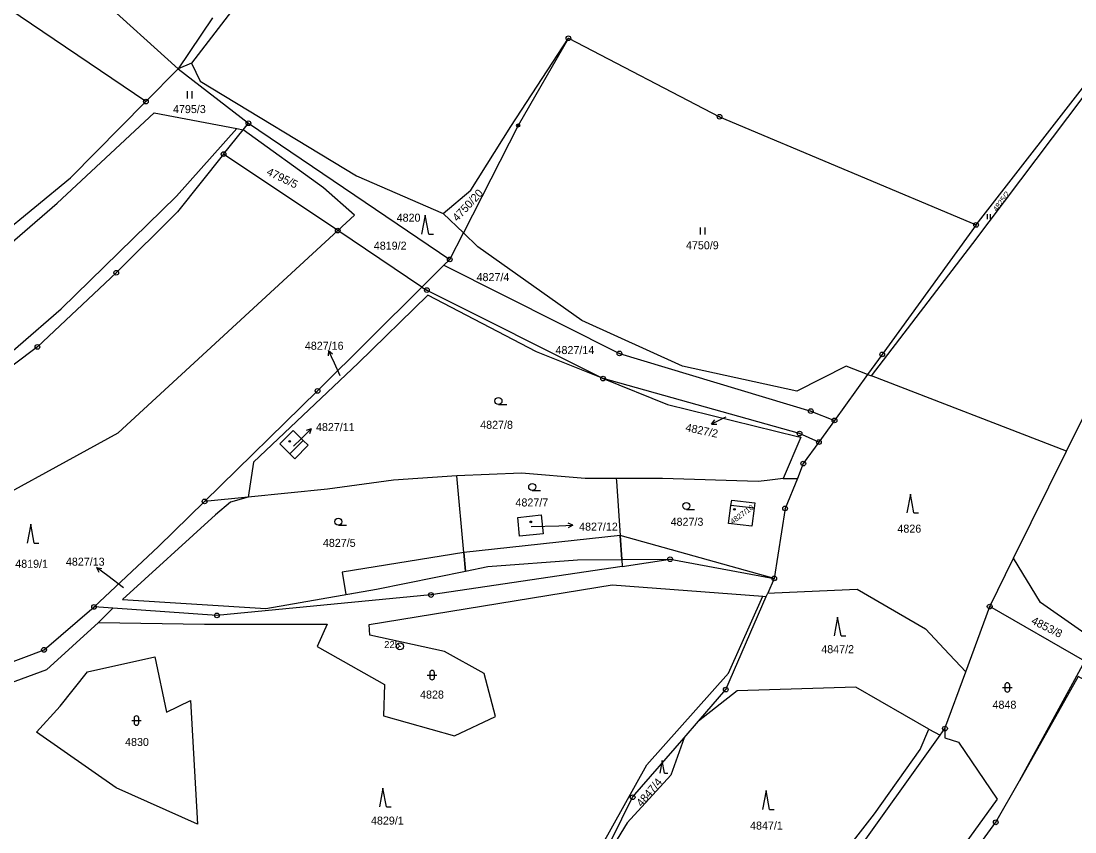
# Model space of a CAD drawing. Extents: x -644096 to -634268, y -1141430 to -1133463.
# Drawn here: x -637626.1 to -637402.3, y -1138258.6 to -1138086.4 of the extents above; entities that cross this region are included whole.
import ezdxf

# ---------------------------------------------------------------- set-up
doc = ezdxf.new("R2010")
doc.units = 0
for name, color, linetype in [('_CIVIL_CONSTRUCTION', 7, 'Continuous'), ('B_Hranice _3D', 7, 'Continuous'), ('M_Svah_Nasyp', 7, 'Continuous'), ('M_Svah_Zarez', 7, 'Continuous'), ('spodek_zarez', 7, 'Continuous'), ('svrsek_osa_sjezdy', 7, 'Continuous'), ('svrsek_osa_terminal_VRT', 7, 'Continuous'), ('svrsek_osa_VRT', 7, 'Continuous'), ('svrsek_popisy_VRT', 7, 'Continuous'), ('terminal_VRT', 7, 'Continuous')]:
    doc.layers.add(name, color=color, linetype=linetype)

msp = doc.modelspace()

# ---------------------------------------------------------------- linework, layer by layer
at = {"layer": '_CIVIL_CONSTRUCTION'}
for centre, radius in [((-637509.86, -1138090.03), 0.5), ((-637509.86, -1138090.03), 0.0303), ((-637599.59, -1138103.49), 0.5), ((-637599.59, -1138103.49), 0.0303), ((-637477.77, -1138106.69), 0.5), ((-637477.77, -1138106.69), 0.0303), ((-637577.8, -1138108.07), 0.5), ((-637577.8, -1138108.07), 0.0303), ((-637520.53, -1138108.56), 0.335), ((-637520.53, -1138108.56), 0.0203), ((-637583.08, -1138114.64), 0.5), ((-637583.08, -1138114.64), 0.0303), ((-637423.29, -1138129.68), 0.5), ((-637423.29, -1138129.68), 0.0303), ((-637558.85, -1138130.89), 0.5), ((-637558.85, -1138130.89), 0.0303), ((-637535.05, -1138136.99), 0.5), ((-637535.05, -1138136.99), 0.0303), ((-637605.86, -1138139.85), 0.5), ((-637605.86, -1138139.85), 0.0303), ((-637539.91, -1138143.52), 0.5), ((-637539.91, -1138143.52), 0.0303), ((-637622.6, -1138155.59), 0.5), ((-637622.6, -1138155.59), 0.0303), ((-637499.02, -1138156.97), 0.5), ((-637443.23, -1138157.17), 0.5), ((-637499.02, -1138156.97), 0.0303), ((-637443.23, -1138157.17), 0.0303), ((-637502.5, -1138162.32), 0.5), ((-637502.5, -1138162.32), 0.0303), ((-637563.13, -1138164.92), 0.5), ((-637563.13, -1138164.92), 0.0303), ((-637458.39, -1138169.22), 0.5), ((-637458.39, -1138169.22), 0.0303), ((-637453.36, -1138171.21), 0.5), ((-637453.36, -1138171.21), 0.0303), ((-637460.78, -1138173.99), 0.5), ((-637460.78, -1138173.99), 0.0303), ((-637456.67, -1138175.8), 0.5), ((-637456.67, -1138175.8), 0.0303), ((-637459.98, -1138180.38), 0.5), ((-637459.98, -1138180.38), 0.0303), ((-637587.13, -1138188.42), 0.5), ((-637587.13, -1138188.42), 0.0303), ((-637463.84, -1138189.88), 0.5), ((-637463.84, -1138189.88), 0.0303), ((-637488.26, -1138200.68), 0.5), ((-637488.26, -1138200.68), 0.0303), ((-637466.17, -1138204.75), 0.5), ((-637466.17, -1138204.75), 0.0303), ((-637539.05, -1138208.28), 0.5), ((-637610.59, -1138210.82), 0.5), ((-637539.05, -1138208.28), 0.0303), ((-637420.41, -1138210.74), 0.5), ((-637610.59, -1138210.82), 0.0303), ((-637584.5, -1138212.61), 0.5), ((-637584.5, -1138212.61), 0.0303), ((-637420.41, -1138210.74), 0.0303), ((-637621.21, -1138219.93), 0.5), ((-637545.64, -1138219.19), 0.75), ((-637545.64, -1138219.19), 0.03), ((-637621.21, -1138219.93), 0.0303), ((-637476.45, -1138228.38), 0.5), ((-637476.45, -1138228.38), 0.0303), ((-637429.9, -1138236.65), 0.5), ((-637429.9, -1138236.65), 0.0303), ((-637496.22, -1138251.23), 0.5), ((-637496.22, -1138251.23), 0.0303), ((-637419.13, -1138256.57), 0.5), ((-637419.13, -1138256.57), 0.0303)]:
    msp.add_circle(centre, radius, dxfattribs=at)
at = {"layer": 'B_Hranice _3D'}
for points in [[(-637532.09, -1138199.26), (-637531.74, -1138203.22), (-637526.99, -1138202.26), (-637507.92, -1138200.78), (-637498.55, -1138200.73), (-637498.89, -1138195.61)], [(-637498.89, -1138195.61), (-637498.55, -1138200.73), (-637488.26, -1138200.68), (-637466.17, -1138204.75)], [(-637531.74, -1138203.22), (-637532.09, -1138199.26), (-637557.92, -1138203.43), (-637557.09, -1138208.15), (-637550.61, -1138207.02)]]:
    msp.add_lwpolyline(points, close=True, dxfattribs=at)
at = {"layer": 'M_Svah_Nasyp'}
for p, q in [((-637569.02, -1138178.31), (-637566.15, -1138175.46)), ((-637470.44, -1138189.86), (-637475.34, -1138189.3))]:
    msp.add_line(p, q, dxfattribs=at)
at = {"layer": 'M_Svah_Zarez'}
for centre in [(-637569.04, -1138175.65), (-637474.6, -1138190.09), (-637517.84, -1138192.75)]:
    msp.add_circle(centre, 0.175, dxfattribs=at)
at = {"layer": 'spodek_zarez'}
msp.add_circle((-638683.07, -1137056.85), 1378.08, dxfattribs=at)
at = {"layer": 'svrsek_osa_sjezdy'}
for p, q in [((-637590.76, -1138102.79), (-637590.76, -1138101.29)), ((-637589.76, -1138102.79), (-637589.76, -1138101.29)), ((-637540.28, -1138127.61), (-637541.03, -1138131.61)), ((-637539.53, -1138131.61), (-637540.28, -1138127.61)), ((-637420.89, -1138128.42), (-637420.89, -1138127.42)), ((-637420.22, -1138128.42), (-637420.22, -1138127.42)), ((-637539.53, -1138131.61), (-637538.53, -1138131.61)), ((-637481.84, -1138131.73), (-637481.84, -1138130.23)), ((-637480.84, -1138131.73), (-637480.84, -1138130.23)), ((-637524.72, -1138167.82), (-637522.97, -1138167.82)), ((-637517.55, -1138186.08), (-637515.8, -1138186.08)), ((-637437.24, -1138186.85), (-637437.99, -1138190.85)), ((-637436.49, -1138190.85), (-637437.24, -1138186.85)), ((-637484.82, -1138190.12), (-637483.07, -1138190.12)), ((-637436.49, -1138190.85), (-637435.49, -1138190.85)), ((-637624.04, -1138193.26), (-637624.79, -1138197.26)), ((-637623.29, -1138197.26), (-637624.04, -1138193.26)), ((-637558.71, -1138193.46), (-637556.96, -1138193.46)), ((-637623.29, -1138197.26), (-637622.29, -1138197.26)), ((-637452.7, -1138212.96), (-637453.45, -1138216.96)), ((-637451.95, -1138216.96), (-637452.7, -1138212.96)), ((-637451.95, -1138216.96), (-637450.95, -1138216.96)), ((-637539.82, -1138225.29), (-637537.82, -1138225.29)), ((-637539.32, -1138224.79), (-637539.32, -1138225.79)), ((-637538.32, -1138225.79), (-637538.32, -1138224.79)), ((-637417.66, -1138227.91), (-637415.66, -1138227.91)), ((-637417.16, -1138227.41), (-637417.16, -1138228.41)), ((-637416.16, -1138228.41), (-637416.16, -1138227.41)), ((-637602.59, -1138234.95), (-637600.59, -1138234.95)), ((-637602.09, -1138234.45), (-637602.09, -1138235.45)), ((-637601.09, -1138235.45), (-637601.09, -1138234.45)), ((-637489.93, -1138243.44), (-637490.43, -1138246.12)), ((-637489.43, -1138246.12), (-637489.93, -1138243.44)), ((-637489.43, -1138246.12), (-637488.76, -1138246.12)), ((-637549.25, -1138249.28), (-637550, -1138253.28)), ((-637548.5, -1138253.28), (-637549.25, -1138249.28)), ((-637467.9, -1138249.82), (-637468.65, -1138253.82)), ((-637467.15, -1138253.82), (-637467.9, -1138249.82)), ((-637548.5, -1138253.28), (-637547.5, -1138253.28)), ((-637467.15, -1138253.82), (-637466.15, -1138253.82))]:
    msp.add_line(p, q, dxfattribs=at)
for centre in [(-637524.72, -1138167.07), (-637517.55, -1138185.33), (-637484.82, -1138189.37), (-637558.71, -1138192.71)]:
    msp.add_circle(centre, 0.75, dxfattribs=at)
for centre, start, end in [((-637538.82, -1138224.79), 0, 180), ((-637538.82, -1138225.79), 180, 359.9879), ((-637416.66, -1138227.41), 0, 180), ((-637416.66, -1138228.41), 180, 359.9879), ((-637601.59, -1138234.45), 0, 180), ((-637601.59, -1138235.45), 180, 359.9879)]:
    msp.add_arc(centre, 0.5, start, end, dxfattribs=at)
at = {"layer": 'svrsek_osa_terminal_VRT'}
msp.add_arc((-642050.26, -1145189.6), 8802.25, 41.413152, 75.317049, dxfattribs=at)
at = {"layer": 'svrsek_popisy_VRT'}
for p, q in [((-637560.81, -1138156.35), (-637560.84, -1138157.47)), ((-637559.54, -1138159.07), (-637560.81, -1138156.35)), ((-637560.81, -1138156.35), (-637559.93, -1138157.05)), ((-637558.34, -1138161.7), (-637559.54, -1138159.07)), ((-637476.76, -1138170.67), (-637479.46, -1138171.99)), ((-637479.46, -1138171.99), (-637478.78, -1138171.1)), ((-637479.46, -1138171.99), (-637478.34, -1138172)), ((-637476.45, -1138170.52), (-637476.76, -1138170.67)), ((-637566.63, -1138175.1), (-637564.47, -1138173.02)), ((-637564.47, -1138173.02), (-637565.54, -1138173.35)), ((-637564.47, -1138173.02), (-637564.84, -1138174.07)), ((-637568.23, -1138176.64), (-637566.63, -1138175.1)), ((-637517.78, -1138193.73), (-637511.9, -1138193.57)), ((-637511.9, -1138193.57), (-637508.9, -1138193.47)), ((-637508.9, -1138193.47), (-637509.92, -1138193)), ((-637508.9, -1138193.47), (-637509.88, -1138194)), ((-637607.65, -1138204.23), (-637610.05, -1138202.42)), ((-637610.05, -1138202.42), (-637608.95, -1138202.63)), ((-637610.05, -1138202.42), (-637609.55, -1138203.43)), ((-637604.31, -1138206.75), (-637607.65, -1138204.23))]:
    msp.add_line(p, q, dxfattribs=at)
at = {"layer": 'terminal_VRT'}
for p, q in [((-637599.59, -1138103.49), (-637665.04, -1138059.21)), ((-637423.29, -1138129.68), (-637373.02, -1138064.92)), ((-637623.41, -1138068.7), (-637592.72, -1138096.55)), ((-637585.46, -1138085.71), (-637592.72, -1138096.55)), ((-637589.9, -1138095.34), (-637592.72, -1138096.55)), ((-637592.72, -1138096.55), (-637599.59, -1138103.49)), ((-637592.72, -1138096.55), (-637577.8, -1138108.07)), ((-637583.08, -1138114.64), (-637578.93, -1138109.48)), ((-637580.29, -1138109.22), (-637578.93, -1138109.48)), ((-637578.93, -1138109.48), (-637577.8, -1138108.07)), ((-637577.8, -1138108.07), (-637535.05, -1138136.99)), ((-637558.85, -1138130.89), (-637583.08, -1138114.64)), ((-637532.16, -1138131.34), (-637536.42, -1138127.25)), ((-637540.95, -1138142.9), (-637558.85, -1138130.89)), ((-637535.05, -1138136.99), (-637532.16, -1138131.34)), ((-637535.05, -1138136.99), (-637536.29, -1138138.24)), ((-637446.32, -1138161.45), (-637453.36, -1138171.21)), ((-637446.32, -1138161.45), (-637445.52, -1138161.76)), ((-637404.09, -1138177.7), (-637445.52, -1138161.76)), ((-637453.36, -1138171.21), (-637456.67, -1138175.8)), ((-637415.33, -1138200.46), (-637404.09, -1138177.7)), ((-637464.25, -1138183.56), (-637461.25, -1138183.51)), ((-637577.83, -1138187.5), (-637587.13, -1138188.42)), ((-637498.55, -1138200.73), (-637498.45, -1138202.21)), ((-637420.41, -1138210.74), (-637415.33, -1138200.46)), ((-637466.17, -1138204.75), (-637467.53, -1138207.87)), ((-637467.85, -1138208.62), (-637467.53, -1138207.87)), ((-637468.58, -1138208.56), (-637467.85, -1138208.62)), ((-637606.57, -1138211.1), (-637610.59, -1138210.82)), ((-637606.57, -1138211.1), (-637609.67, -1138214.12)), ((-637425.48, -1138224.6), (-637420.41, -1138210.74)), ((-637400.2, -1138222.32), (-637420.41, -1138210.74)), ((-637414.06, -1138247.73), (-637400.2, -1138222.32)), ((-637429.9, -1138236.65), (-637425.48, -1138224.6)), ((-637485.3, -1138238.61), (-637482.26, -1138235.1)), ((-637433.34, -1138236.78), (-637430.93, -1138238.09)), ((-637430.93, -1138238.09), (-637429.9, -1138236.65))]:
    msp.add_line(p, q, dxfattribs=at)
for points in [[(-637469.54, -1138035.06), (-637498.06, -1138077.16), (-637558.82, -1138068.05), (-637567.95, -1138071.55), (-637572.82, -1138074.96), (-637580.68, -1138083.33), (-637589.9, -1138095.34)], [(-637445.52, -1138161.76), (-637424, -1138133.62), (-637393.6, -1138093.34), (-637371.8, -1138066.12), (-637373.02, -1138064.92)], [(-637404.09, -1138177.7), (-637400.57, -1138170.57), (-637363.53, -1138113.9), (-637334.78, -1138073.27), (-637332.71, -1138070.64)], [(-637536.42, -1138127.25), (-637530.58, -1138122.26), (-637522.11, -1138108.77), (-637509.86, -1138090.03)], [(-637509.86, -1138090.03), (-637520.53, -1138108.56), (-637532.16, -1138131.34)], [(-637509.86, -1138090.03), (-637477.77, -1138106.69), (-637423.29, -1138129.68)], [(-637589.9, -1138095.34), (-637588.04, -1138099.15), (-637554.89, -1138119.27), (-637536.42, -1138127.25)], [(-637717.55, -1138193.1), (-637677.22, -1138171.5), (-637662.83, -1138160.78), (-637644.46, -1138146.13), (-637630.84, -1138132.11), (-637615.58, -1138119.66), (-637599.59, -1138103.49)], [(-637715.64, -1138195.59), (-637685.78, -1138178.63), (-637662.38, -1138163.08), (-637618.45, -1138125.05), (-637597.8, -1138105.89), (-637580.29, -1138109.22)], [(-637753.74, -1138228.13), (-637752.21, -1138227.09), (-637719.71, -1138212.64), (-637685.59, -1138196.1), (-637666.3, -1138184.95), (-637651.78, -1138174.02), (-637635.87, -1138163.33), (-637617.55, -1138147.47), (-637593.09, -1138123.57), (-637580.29, -1138109.22)], [(-637558.85, -1138130.89), (-637555.29, -1138127.61), (-637561.87, -1138121.8), (-637578.93, -1138109.48)], [(-637583.08, -1138114.64), (-637592.89, -1138126.86), (-637605.86, -1138139.85), (-637622.6, -1138155.59), (-637652.83, -1138178.33), (-637673.05, -1138191.69), (-637691, -1138201.97), (-637730.87, -1138222.2), (-637750.46, -1138232.01)], [(-637423.29, -1138129.68), (-637443.23, -1138157.17), (-637446.32, -1138161.45)], [(-637750.46, -1138232.01), (-637736.07, -1138249.04), (-637723.18, -1138237.36), (-637641.41, -1138193.5), (-637605.45, -1138173.83), (-637558.85, -1138130.89)], [(-637446.32, -1138161.45), (-637450.85, -1138159.71), (-637461.38, -1138164.99), (-637485.6, -1138159.66), (-637506.99, -1138149.97), (-637529.07, -1138134.31), (-637532.16, -1138131.34)], [(-637536.29, -1138138.24), (-637539.55, -1138141.51), (-637540.95, -1138142.9)], [(-637536.29, -1138138.24), (-637499.02, -1138156.97), (-637458.39, -1138169.22), (-637453.36, -1138171.21)], [(-637587.13, -1138188.42), (-637563.13, -1138164.92), (-637540.95, -1138142.9)], [(-637540.95, -1138142.9), (-637539.91, -1138143.52), (-637502.5, -1138162.32)], [(-637502.5, -1138162.32), (-637516.66, -1138156.6), (-637539.69, -1138144.61), (-637554.51, -1138159.05), (-637576.75, -1138180.05), (-637577.83, -1138187.5)], [(-637456.67, -1138175.8), (-637460.78, -1138173.99), (-637502.5, -1138162.32)], [(-637502.5, -1138162.32), (-637488.82, -1138167.85), (-637461.25, -1138174.59), (-637460.49, -1138174.78), (-637464.25, -1138183.56)], [(-637566.15, -1138175.46), (-637565.1, -1138176.49), (-637567.98, -1138179.36), (-637569.02, -1138178.31), (-637571.15, -1138176.16), (-637568.33, -1138173.31), (-637566.15, -1138175.46)], [(-637456.67, -1138175.8), (-637459.98, -1138180.38), (-637461.25, -1138183.51)], [(-637533.54, -1138182.96), (-637546.98, -1138183.89), (-637561.02, -1138185.83), (-637577.83, -1138187.5)], [(-637499.69, -1138183.52), (-637506.32, -1138183.54), (-637519.79, -1138182.41), (-637533.54, -1138182.96)], [(-637531.74, -1138203.22), (-637532.09, -1138199.26), (-637533.54, -1138182.96)], [(-637464.25, -1138183.56), (-637467.64, -1138183.97), (-637469.6, -1138184.2), (-637489.91, -1138183.51), (-637499.69, -1138183.52)], [(-637499.69, -1138183.52), (-637499.65, -1138184.1), (-637498.89, -1138195.61), (-637498.55, -1138200.73)], [(-637461.25, -1138183.51), (-637463.84, -1138189.88), (-637466.17, -1138204.75)], [(-637577.83, -1138187.5), (-637581.6, -1138188.53), (-637584.83, -1138191.25), (-637604.58, -1138209.26), (-637574.09, -1138211.12), (-637550.61, -1138207.02), (-637531.74, -1138203.22)], [(-637610.59, -1138210.82), (-637596.91, -1138198), (-637587.13, -1138188.42)], [(-637475.86, -1138193.13), (-637475.34, -1138189.3), (-637475.18, -1138188.17), (-637470.3, -1138188.71), (-637470.44, -1138189.86), (-637470.91, -1138193.69), (-637475.86, -1138193.13)], [(-637520.23, -1138195.8), (-637520.63, -1138191.83), (-637515.67, -1138191.25), (-637515.24, -1138195.26), (-637520.23, -1138195.8)], [(-637531.74, -1138203.22), (-637526.99, -1138202.26), (-637507.92, -1138200.78), (-637498.55, -1138200.73)], [(-637498.45, -1138202.21), (-637488.26, -1138200.68), (-637466.17, -1138204.75)], [(-637363.03, -1138241.53), (-637364.11, -1138237.8), (-637392.94, -1138221.56), (-637409.65, -1138209.87), (-637415.33, -1138200.46)], [(-637498.45, -1138202.21), (-637539.05, -1138208.28), (-637584.5, -1138212.61), (-637606.57, -1138211.1)], [(-637609.67, -1138214.12), (-637587.16, -1138214.46), (-637561.12, -1138214.45), (-637563.23, -1138219.19), (-637548.93, -1138227.3), (-637549.09, -1138233.96), (-637534.07, -1138238.2), (-637525.32, -1138234.06), (-637527.77, -1138224.99), (-637536.2, -1138220.25), (-637552.01, -1138216.81), (-637552.17, -1138214.56), (-637500.59, -1138206.11), (-637468.58, -1138208.56)], [(-637467.53, -1138207.87), (-637466.11, -1138207.81), (-637448.58, -1138207.06), (-637434.04, -1138215.48), (-637430.07, -1138219.71), (-637425.48, -1138224.6)], [(-637609.67, -1138214.12), (-637620.71, -1138224.19), (-637651.45, -1138235.51), (-637670.52, -1138245.22), (-637677.45, -1138248.67), (-637677.21, -1138250.72), (-637653.71, -1138259.82), (-637630.98, -1138265.8), (-637615.3, -1138270.46), (-637577.94, -1138278.36), (-637563.49, -1138288.78), (-637546.74, -1138296.79), (-637531.95, -1138303.91), (-637523.7, -1138292.25), (-637537.3, -1138279.76), (-637530.05, -1138278.02), (-637521.03, -1138284.89), (-637505.22, -1138265.93), (-637493.23, -1138244.37), (-637475.86, -1138224.9), (-637468.58, -1138208.56)], [(-637482.26, -1138235.1), (-637476.45, -1138228.38), (-637467.85, -1138208.62)], [(-637686.33, -1138250.65), (-637662.37, -1138235.44), (-637621.21, -1138219.93), (-637610.59, -1138210.82)], [(-637622.82, -1138237.39), (-637617.81, -1138231.87), (-637612, -1138224.57), (-637597.68, -1138221.45), (-637595.2, -1138233.15), (-637590.1, -1138230.71), (-637588.64, -1138256.94), (-637605.89, -1138249.21), (-637622.82, -1138237.39)], [(-637406.38, -1138312.46), (-637396.83, -1138300.75), (-637374.78, -1138262.02), (-637368.07, -1138247.98), (-637377.23, -1138239.24), (-637401.61, -1138225.62), (-637414.06, -1138247.73)], [(-637433.34, -1138236.78), (-637448.8, -1138227.89), (-637474.06, -1138228.67), (-637482.26, -1138235.1)], [(-637429.9, -1138236.65), (-637429.96, -1138238.62), (-637427.06, -1138239.57), (-637418.83, -1138251.67), (-637445.11, -1138288.07), (-637475.09, -1138319.26), (-637495.28, -1138337.5)], [(-637490.17, -1138305.5), (-637463.3, -1138278.38), (-637444.87, -1138254.77), (-637435.16, -1138241.12), (-637433.34, -1138236.78)], [(-637485.3, -1138238.61), (-637488.14, -1138246.53), (-637497.42, -1138256.71), (-637505.32, -1138269.64)], [(-637505.32, -1138269.64), (-637496.22, -1138251.23), (-637485.3, -1138238.61)], [(-637488.33, -1138307.13), (-637473.23, -1138292.5), (-637454.36, -1138270.77), (-637449.92, -1138264.64), (-637430.93, -1138238.09)], [(-637442.83, -1138289.16), (-637419.13, -1138256.57), (-637414.06, -1138247.73)]]:
    msp.add_lwpolyline(points, dxfattribs=at)

# ---------------------------------------------------------------- texts
at = {"layer": '_CIVIL_CONSTRUCTION'}
msp.add_text('225', height=1.5, dxfattribs=at).set_placement((-637548.98, -1138219.56))
at = {"layer": 'svrsek_osa_VRT'}
for s, p in [('4795/3', (-637593.82, -1138105.92)), ('4820', (-637546.33, -1138128.99)), ('4819/2', (-637551.18, -1138134.93)), ('4750/9', (-637484.9, -1138134.85)), ('4827/4', (-637529.36, -1138141.61)), ('4827/16', (-637565.82, -1138156.19)), ('4827/14', (-637512.59, -1138157.11)), ('4827/11', (-637563.46, -1138173.46)), ('4827/8', (-637528.59, -1138172.98)), ('4827/7', (-637521.1, -1138189.48)), ('4827/3', (-637488.16, -1138193.58)), ('4827/12', (-637507.59, -1138194.61)), ('4826', (-637440, -1138195.04)), ('4827/5', (-637561.99, -1138198.06)), ('4819/1', (-637627.32, -1138202.5)), ('4827/13', (-637616.56, -1138202.06)), ('4847/2', (-637456.17, -1138220.64)), ('4828', (-637541.36, -1138230.28)), ('4848', (-637419.8, -1138232.44)), ('4830', (-637604, -1138240.35)), ('4829/1', (-637551.78, -1138257.05)), ('4847/1', (-637471.29, -1138258.11))]:
    msp.add_text(s, height=1.7, dxfattribs=at).set_placement(p)
for s, height, rotation, p in [('4795/5', 1.7, 334, (-637574.09, -1138118.94)), ('4750/20', 1.7, 47, (-637533.43, -1138129.06)), ('4825/2', 1.14, 54, (-637418.89, -1138126.95)), ('4827/2', 1.7, 348, (-637485.11, -1138173.45)), ('4827/10', 1.14, 36, (-637474.98, -1138193.28)), ('4853/8', 1.7, 333, (-637411.73, -1138214.28)), ('4847/4', 1.7, 50, (-637494.3, -1138253.4))]:
    msp.add_text(s, height=height, rotation=rotation, dxfattribs=at).set_placement(p)

doc.saveas('drawing.dxf')
